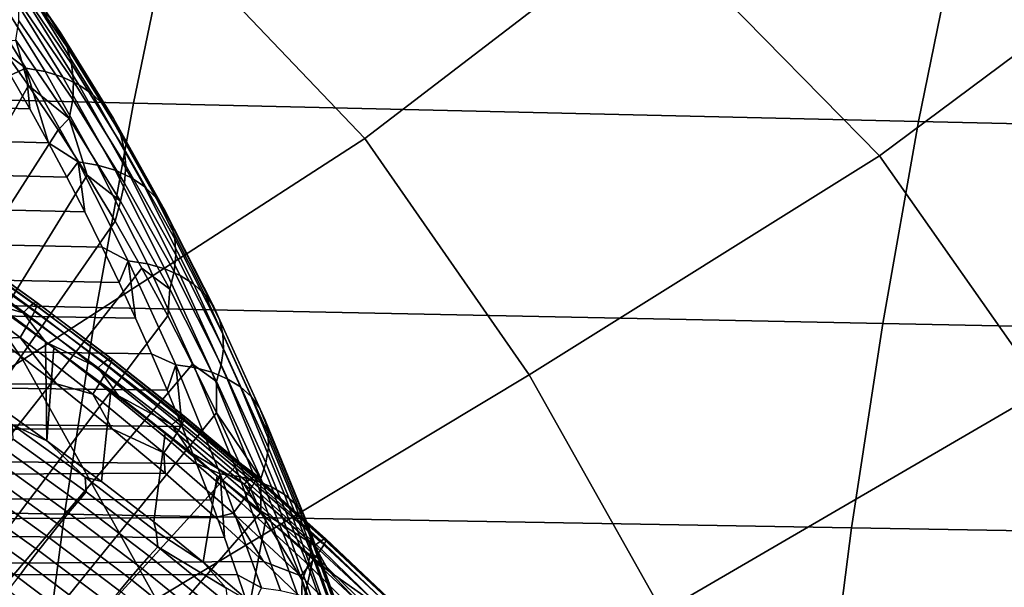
# Model space of a CAD drawing. Header units: metres. Extents: x -240 to 45, y -77 to 27.
# Tile 553 of 656: x -167.7 to -165.3, y 2.92 to 4.3. Entities that reach past the tile are written whole.
import ezdxf

# ---------------------------------------------------------------- set-up
doc = ezdxf.new("R2010")
doc.units = ezdxf.units.M
doc.layers.add('solid_102011X2', color=7, linetype='CONTINUOUS')

msp = doc.modelspace()

# ---------------------------------------------------------------- linework, layer by layer
at = {"layer": 'solid_102011X2'}
for points in [[(-168.094803, 4.057481, 316.592194), (-168.63942, 4.642801, 316.194702), (-168.004852, 5.171656, 317.269867), (-167.412262, 4.594081, 317.682098)], [(-166.858765, 4.014644, 318.078796), (-167.412262, 4.594081, 317.682098), (-166.759277, 5.117012, 318.748932), (-166.165451, 4.545533, 319.150604)], [(-165.602661, 3.97195, 319.546478), (-166.165451, 4.545533, 319.150604), (-165.493622, 5.062559, 320.209137), (-164.898529, 4.497164, 320.600403)], [(-167.322281, 4.592823, 353.000092), (-169.222672, 4.643729, 351.733978), (-169.32753, 4.14589, 351.87027), (-167.424133, 4.100442, 353.136322)], [(-167.694031, 3.473931, 316.847595), (-168.094803, 4.057481, 316.592194), (-167.412262, 4.594081, 317.682098), (-166.858765, 4.014644, 318.078796)], [(-165.407898, 4.542689, 354.241058), (-167.322281, 4.592823, 353.000092), (-167.424133, 4.100442, 353.136322), (-165.506805, 4.055686, 354.377167)], [(-166.457581, 3.437254, 318.32724), (-166.858765, 4.014644, 318.078796), (-166.165451, 4.545533, 319.150604), (-165.602661, 3.97195, 319.546478)], [(-163.479736, 4.49335, 355.456573), (-165.407898, 4.542689, 354.241058), (-165.506805, 4.055686, 354.377167), (-163.575729, 4.011639, 355.59259)], [(-167.603409, 4.273644, 295.549988), (-167.738724, 4.471798, 295.321625), (-167.762909, 4.505965, 295.364197), (-167.626801, 4.306649, 295.593903)], [(-165.201035, 3.4007, 319.788086), (-165.602661, 3.97195, 319.546478), (-164.898529, 4.497164, 320.600403), (-164.326248, 3.929423, 320.9953)], [(-167.58606, 4.236885, 295.506256), (-167.720505, 4.433744, 295.279358), (-167.738724, 4.471798, 295.321625), (-167.603409, 4.273644, 295.549988)], [(-167.575043, 4.196897, 295.463287), (-167.708511, 4.392344, 295.238037), (-167.720505, 4.433744, 295.279358), (-167.58606, 4.236885, 295.506256)], [(-167.686874, 4.185572, 296.019928), (-167.820312, 4.401111, 295.794556), (-167.772964, 4.25031, 295.989197)], [(-167.639908, 4.177432, 295.983948), (-167.773148, 4.392651, 295.758911), (-167.820312, 4.401111, 295.794556), (-167.686874, 4.185572, 296.019928)], [(-167.596725, 4.164052, 295.944946), (-167.72963, 4.378739, 295.720459), (-167.773148, 4.392651, 295.758911), (-167.639908, 4.177432, 295.983948)], [(-167.557922, 4.145624, 295.903473), (-167.690369, 4.359574, 295.679749), (-167.72963, 4.378739, 295.720459), (-167.596725, 4.164052, 295.944946)], [(-167.570465, 4.154248, 295.421753), (-167.702911, 4.34819, 295.198242), (-167.708511, 4.392344, 295.238037), (-167.575043, 4.196897, 295.463287)], [(-167.524048, 4.122409, 295.860107), (-167.65593, 4.335429, 295.63739), (-167.690369, 4.359574, 295.679749), (-167.557922, 4.145624, 295.903473)], [(-167.572433, 4.109548, 295.382202), (-167.703796, 4.301911, 295.160492), (-167.702911, 4.34819, 295.198242), (-167.570465, 4.154248, 295.421753)], [(-167.495621, 4.09474, 295.815491), (-167.626801, 4.306649, 295.593903), (-167.65593, 4.335429, 295.63739), (-167.524048, 4.122409, 295.860107)], [(-167.473007, 4.063011, 295.770233), (-167.603409, 4.273644, 295.549988), (-167.626801, 4.306649, 295.593903), (-167.495621, 4.09474, 295.815491)], [(-167.580902, 4.063435, 295.345215), (-167.711151, 4.254168, 295.125397), (-167.703796, 4.301911, 295.160492), (-167.572433, 4.109548, 295.382202)], [(-167.456543, 4.027675, 295.725006), (-167.58606, 4.236885, 295.506256), (-167.603409, 4.273644, 295.549988), (-167.473007, 4.063011, 295.770233)], [(-168.728973, 2.282758, 293.332458), (-168.805603, 2.451516, 293.204926), (-167.756409, 4.249924, 295.040253), (-167.68074, 4.143975, 295.167908)], [(-167.686874, 4.185572, 296.019928), (-167.772964, 4.25031, 295.989197), (-167.724594, 4.169077, 296.070831)], [(-167.711151, 4.254168, 295.125397), (-167.68074, 4.143975, 295.167908), (-167.756409, 4.249924, 295.040253)], [(-167.580902, 4.063435, 295.345215), (-167.68074, 4.143975, 295.167908), (-167.711151, 4.254168, 295.125397)], [(-167.446472, 3.989235, 295.68042), (-167.575043, 4.196897, 295.463287), (-167.58606, 4.236885, 295.506256), (-167.456543, 4.027675, 295.725006)], [(-167.677399, 4.086881, 296.150513), (-167.724594, 4.169077, 296.070831), (-168.416992, 4.189868, 296.458923), (-168.368164, 4.106452, 296.540192)], [(-167.686874, 4.185572, 296.019928), (-167.724594, 4.169077, 296.070831), (-167.677399, 4.086881, 296.150513)], [(-167.686874, 4.185572, 296.019928), (-167.677399, 4.086881, 296.150513), (-167.631378, 4.003764, 296.22818)], [(-167.558838, 3.957123, 296.236328), (-167.686874, 4.185572, 296.019928), (-167.631378, 4.003764, 296.22818)], [(-167.51207, 3.949334, 296.200012), (-167.639908, 4.177432, 295.983948), (-167.686874, 4.185572, 296.019928), (-167.558838, 3.957123, 296.236328)], [(-167.442932, 3.94824, 295.637146), (-167.570465, 4.154248, 295.421753), (-167.575043, 4.196897, 295.463287), (-167.446472, 3.989235, 295.68042)], [(-167.469208, 3.936538, 296.160461), (-167.596725, 4.164052, 295.944946), (-167.639908, 4.177432, 295.983948), (-167.51207, 3.949334, 296.200012)], [(-167.430862, 3.918917, 296.118225), (-167.557922, 4.145624, 295.903473), (-167.596725, 4.164052, 295.944946), (-167.469208, 3.936538, 296.160461)], [(-167.424133, 4.100442, 353.136322), (-169.32753, 4.14589, 351.87027), (-169.420425, 3.641665, 351.991058), (-167.514389, 3.601746, 353.257019)], [(-168.728973, 2.282758, 293.332458), (-167.68074, 4.143975, 295.167908), (-167.60759, 4.035539, 295.291382)], [(-167.580902, 4.063435, 295.345215), (-167.60759, 4.035539, 295.291382), (-167.68074, 4.143975, 295.167908)], [(-167.445969, 3.905274, 295.595795), (-167.572433, 4.109548, 295.382202), (-167.570465, 4.154248, 295.421753), (-167.442932, 3.94824, 295.637146)], [(-167.397568, 3.896723, 296.073883), (-167.524048, 4.122409, 295.860107), (-167.557922, 4.145624, 295.903473), (-167.430862, 3.918917, 296.118225)], [(-167.369812, 3.870271, 296.028107), (-167.495621, 4.09474, 295.815491), (-167.524048, 4.122409, 295.860107), (-167.397568, 3.896723, 296.073883)], [(-167.631378, 4.003764, 296.22818), (-167.677399, 4.086881, 296.150513), (-168.368164, 4.106452, 296.540192), (-168.320557, 4.022074, 296.619415)], [(-167.455551, 3.86095, 295.556946), (-167.580902, 4.063435, 295.345215), (-167.572433, 4.109548, 295.382202), (-167.445969, 3.905274, 295.595795)], [(-165.506805, 4.055686, 354.377167), (-167.424133, 4.100442, 353.136322), (-167.514389, 3.601746, 353.257019), (-165.594437, 3.562434, 354.497803)], [(-167.347977, 3.83994, 295.981537), (-167.473007, 4.063011, 295.770233), (-167.495621, 4.09474, 295.815491), (-167.369812, 3.870271, 296.028107)], [(-168.585876, 2.920055, 315.552979), (-168.911194, 3.510764, 315.348816), (-168.094803, 4.057481, 316.592194), (-167.694031, 3.473931, 316.847595)], [(-167.580902, 4.063435, 295.345215), (-167.536972, 3.925005, 295.410614), (-167.60759, 4.035539, 295.291382)], [(-167.455551, 3.86095, 295.556946), (-167.536972, 3.925005, 295.410614), (-167.580902, 4.063435, 295.345215)], [(-167.332397, 3.806161, 295.934814), (-167.456543, 4.027675, 295.725006), (-167.473007, 4.063011, 295.770233), (-167.347977, 3.83994, 295.981537)], [(-163.575729, 4.011639, 355.59259), (-165.506805, 4.055686, 354.377167), (-165.594437, 3.562434, 354.497803), (-163.660767, 3.523747, 355.713104)], [(-168.657959, 2.10499, 293.450653), (-168.728973, 2.282758, 293.332458), (-167.60759, 4.035539, 295.291382), (-167.536972, 3.925005, 295.410614)], [(-167.586533, 3.919778, 296.303894), (-167.631378, 4.003764, 296.22818), (-168.320557, 4.022074, 296.619415), (-168.274185, 3.936778, 296.696594)], [(-167.323273, 3.769418, 295.888641), (-167.446472, 3.989235, 295.68042), (-167.456543, 4.027675, 295.725006), (-167.332397, 3.806161, 295.934814)], [(-167.368652, 2.889431, 317.046051), (-167.694031, 3.473931, 316.847595), (-166.858765, 4.014644, 318.078796), (-166.457581, 3.437254, 318.32724)], [(-167.558838, 3.957123, 296.236328), (-167.631378, 4.003764, 296.22818), (-167.586533, 3.919778, 296.303894)], [(-167.32074, 3.730232, 295.843658), (-167.442932, 3.94824, 295.637146), (-167.446472, 3.989235, 295.68042), (-167.323273, 3.769418, 295.888641)], [(-166.131958, 2.858924, 318.520203), (-166.457581, 3.437254, 318.32724), (-165.602661, 3.97195, 319.546478), (-165.201035, 3.4007, 319.788086)], [(-167.558838, 3.957123, 296.236328), (-167.586533, 3.919778, 296.303894), (-167.542877, 3.83496, 296.377655)], [(-167.436707, 3.715855, 296.442841), (-167.558838, 3.957123, 296.236328), (-167.542877, 3.83496, 296.377655), (-167.500381, 3.749343, 296.449432)], [(-167.390137, 3.708452, 296.406219), (-167.51207, 3.949334, 296.200012), (-167.558838, 3.957123, 296.236328), (-167.436707, 3.715855, 296.442841)], [(-167.347595, 3.696294, 296.366119), (-167.469208, 3.936538, 296.160461), (-167.51207, 3.949334, 296.200012), (-167.390137, 3.708452, 296.406219)], [(-167.324844, 3.689165, 295.800507), (-167.445969, 3.905274, 295.595795), (-167.442932, 3.94824, 295.637146), (-167.32074, 3.730232, 295.843658)], [(-168.657959, 2.10499, 293.450653), (-167.536972, 3.925005, 295.410614), (-167.468887, 3.812325, 295.525635)], [(-167.542877, 3.83496, 296.377655), (-167.586533, 3.919778, 296.303894), (-168.274185, 3.936778, 296.696594), (-168.229034, 3.850619, 296.771759)], [(-167.455551, 3.86095, 295.556946), (-167.468887, 3.812325, 295.525635), (-167.536972, 3.925005, 295.410614)], [(-167.309692, 3.679556, 296.32312), (-167.430862, 3.918917, 296.118225), (-167.469208, 3.936538, 296.160461), (-167.347595, 3.696294, 296.366119)], [(-167.335526, 3.646801, 295.759796), (-167.455551, 3.86095, 295.556946), (-167.445969, 3.905274, 295.595795), (-167.324844, 3.689165, 295.800507)], [(-167.276962, 3.658475, 296.277832), (-167.397568, 3.896723, 296.073883), (-167.430862, 3.918917, 296.118225), (-167.309692, 3.679556, 296.32312)], [(-167.249878, 3.633354, 296.230927), (-167.369812, 3.870271, 296.028107), (-167.397568, 3.896723, 296.073883), (-167.276962, 3.658475, 296.277832)], [(-167.500381, 3.749343, 296.449432), (-167.542877, 3.83496, 296.377655), (-168.229034, 3.850619, 296.771759), (-168.185104, 3.763635, 296.844849)], [(-167.455551, 3.86095, 295.556946), (-167.335526, 3.646801, 295.759796), (-167.40332, 3.697788, 295.636414), (-167.468887, 3.812325, 295.525635)], [(-167.228836, 3.604549, 296.183044), (-167.347977, 3.83994, 295.981537), (-167.369812, 3.870271, 296.028107), (-167.249878, 3.633354, 296.230927)], [(-167.214111, 3.572472, 296.134857), (-167.332397, 3.806161, 295.934814), (-167.347977, 3.83994, 295.981537), (-167.228836, 3.604549, 296.183044)], [(-168.657959, 2.10499, 293.450653), (-167.468887, 3.812325, 295.525635), (-167.40332, 3.697788, 295.636414)], [(-167.205917, 3.53758, 296.087097), (-167.323273, 3.769418, 295.888641), (-167.332397, 3.806161, 295.934814), (-167.214111, 3.572472, 296.134857)], [(-167.459061, 3.662979, 296.519257), (-167.500381, 3.749343, 296.449432), (-168.185104, 3.763635, 296.844849), (-168.142395, 3.675861, 296.915955)], [(-167.204391, 3.500371, 296.040436), (-167.32074, 3.730232, 295.843658), (-167.323273, 3.769418, 295.888641), (-167.205917, 3.53758, 296.087097)], [(-167.693497, 3.588501, 298.457458), (-167.879822, 3.718021, 298.467499), (-167.865585, 3.732713, 298.514435), (-167.679382, 3.602365, 298.5047)], [(-167.679382, 3.602365, 298.5047), (-167.865585, 3.732713, 298.514435), (-167.854767, 3.742246, 298.563599), (-167.668808, 3.611134, 298.554016)], [(-167.664597, 3.593683, 298.755981), (-167.848129, 3.726974, 298.765656), (-167.855774, 3.710118, 298.813416), (-167.673141, 3.576546, 298.803467)], [(-167.668808, 3.611134, 298.554016), (-167.854767, 3.742246, 298.563599), (-167.847504, 3.746464, 298.614105), (-167.661972, 3.614665, 298.604645)], [(-167.659836, 3.605867, 298.706451), (-167.844162, 3.738765, 298.715973), (-167.848129, 3.726974, 298.765656), (-167.664597, 3.593683, 298.755981)], [(-167.661972, 3.614665, 298.604645), (-167.847504, 3.746464, 298.614105), (-167.843964, 3.745297, 298.665192), (-167.658966, 3.6129, 298.655762)], [(-167.658966, 3.6129, 298.655762), (-167.843964, 3.745297, 298.665192), (-167.844162, 3.738765, 298.715973), (-167.659836, 3.605867, 298.706451)], [(-167.436707, 3.715855, 296.442841), (-167.500381, 3.749343, 296.449432), (-167.459061, 3.662979, 296.519257)], [(-167.209549, 3.461376, 295.995514), (-167.324844, 3.689165, 295.800507), (-167.32074, 3.730232, 295.843658), (-167.204391, 3.500371, 296.040436)], [(-167.693497, 3.588501, 298.457458), (-167.765701, 3.609413, 298.417572), (-167.879822, 3.718021, 298.467499)], [(-167.673141, 3.576546, 298.803467), (-167.855774, 3.710118, 298.813416), (-167.866989, 3.688473, 298.858429), (-167.685333, 3.554737, 298.848175)], [(-167.436707, 3.715855, 296.442841), (-167.459061, 3.662979, 296.519257), (-167.4189, 3.575906, 296.587128)], [(-167.321045, 3.461907, 296.63858), (-167.436707, 3.715855, 296.442841), (-167.4189, 3.575906, 296.587128), (-167.379913, 3.48815, 296.653046)], [(-167.274673, 3.454925, 296.601624), (-167.390137, 3.708452, 296.406219), (-167.436707, 3.715855, 296.442841), (-167.321045, 3.461907, 296.63858)], [(-167.232452, 3.443464, 296.560974), (-167.347595, 3.696294, 296.366119), (-167.390137, 3.708452, 296.406219), (-167.274673, 3.454925, 296.601624)], [(-168.592819, 1.918916, 293.559021), (-168.657959, 2.10499, 293.450653), (-167.40332, 3.697788, 295.636414), (-167.340286, 3.581486, 295.742981)], [(-167.685333, 3.554737, 298.848175), (-167.866989, 3.688473, 298.858429), (-167.881592, 3.662395, 298.900024), (-167.700989, 3.528615, 298.889343)], [(-167.335526, 3.646801, 295.759796), (-167.340286, 3.581486, 295.742981), (-167.40332, 3.697788, 295.636414)], [(-167.194977, 3.427688, 296.517242), (-167.309692, 3.679556, 296.32312), (-167.347595, 3.696294, 296.366119), (-167.232452, 3.443464, 296.560974)], [(-167.221298, 3.421151, 295.952972), (-167.335526, 3.646801, 295.759796), (-167.324844, 3.689165, 295.800507), (-167.209549, 3.461376, 295.995514)], [(-167.162811, 3.407822, 296.471039), (-167.276962, 3.658475, 296.277832), (-167.309692, 3.679556, 296.32312), (-167.194977, 3.427688, 296.517242)], [(-167.4189, 3.575906, 296.587128), (-167.459061, 3.662979, 296.519257), (-168.142395, 3.675861, 296.915955), (-168.100891, 3.587347, 296.985016)], [(-167.700989, 3.528615, 298.889343), (-167.881592, 3.662395, 298.900024), (-167.756088, 3.526164, 298.928558)], [(-167.136383, 3.384149, 296.423004), (-167.249878, 3.633354, 296.230927), (-167.276962, 3.658475, 296.277832), (-167.162811, 3.407822, 296.471039)], [(-167.514389, 3.601746, 353.257019), (-169.420425, 3.641665, 351.991058), (-169.501236, 3.131834, 352.0961), (-167.592896, 3.097504, 353.362)], [(-167.335526, 3.646801, 295.759796), (-167.221298, 3.421151, 295.952972), (-167.27977, 3.463499, 295.845306), (-167.340286, 3.581486, 295.742981)], [(-167.116089, 3.357007, 296.37384), (-167.228836, 3.604549, 296.183044), (-167.249878, 3.633354, 296.230927), (-167.136383, 3.384149, 296.423004)], [(-167.776276, 3.376433, 298.111725), (-167.765701, 3.609413, 298.417572), (-167.638931, 3.518204, 298.40918), (-167.635696, 3.276375, 298.103851)], [(-167.693497, 3.588501, 298.457458), (-167.638931, 3.518204, 298.40918), (-167.765701, 3.609413, 298.417572)], [(-167.496185, 3.467217, 298.495483), (-167.679382, 3.602365, 298.5047), (-167.668808, 3.611134, 298.554016), (-167.485901, 3.475221, 298.545013)], [(-167.485901, 3.475221, 298.545013), (-167.668808, 3.611134, 298.554016), (-167.661972, 3.614665, 298.604645), (-167.479492, 3.478074, 298.595764)], [(-167.479492, 3.478074, 298.595764), (-167.661972, 3.614665, 298.604645), (-167.658966, 3.6129, 298.655762), (-167.477066, 3.475729, 298.646851)], [(-167.477066, 3.475729, 298.646851), (-167.658966, 3.6129, 298.655762), (-167.659836, 3.605867, 298.706451), (-167.478668, 3.468225, 298.697479)], [(-167.379913, 3.48815, 296.653046), (-167.4189, 3.575906, 296.587128), (-168.100891, 3.587347, 296.985016), (-168.060608, 3.498137, 297.052032)], [(-167.510178, 3.454194, 298.447968), (-167.693497, 3.588501, 298.457458), (-167.679382, 3.602365, 298.5047), (-167.496185, 3.467217, 298.495483)], [(-167.510178, 3.454194, 298.447968), (-167.638931, 3.518204, 298.40918), (-167.693497, 3.588501, 298.457458)], [(-167.484253, 3.455685, 298.746826), (-167.664597, 3.593683, 298.755981), (-167.673141, 3.576546, 298.803467), (-167.493744, 3.438315, 298.794067)], [(-167.478668, 3.468225, 298.697479), (-167.659836, 3.605867, 298.706451), (-167.664597, 3.593683, 298.755981), (-167.484253, 3.455685, 298.746826)], [(-165.594437, 3.562434, 354.497803), (-167.514389, 3.601746, 353.257019), (-167.592896, 3.097504, 353.362), (-165.67067, 3.063697, 354.602692)], [(-167.102203, 3.326782, 296.324249), (-167.214111, 3.572472, 296.134857), (-167.228836, 3.604549, 296.183044), (-167.116089, 3.357007, 296.37384)], [(-168.592819, 1.918916, 293.559021), (-167.340286, 3.581486, 295.742981), (-167.27977, 3.463499, 295.845306)], [(-167.493744, 3.438315, 298.794067), (-167.673141, 3.576546, 298.803467), (-167.685333, 3.554737, 298.848175), (-167.506973, 3.416399, 298.838409)], [(-167.09494, 3.293907, 296.274933), (-167.205917, 3.53758, 296.087097), (-167.214111, 3.572472, 296.134857), (-167.102203, 3.326782, 296.324249)], [(-163.660767, 3.523747, 355.713104), (-165.594437, 3.562434, 354.497803), (-165.67067, 3.063697, 354.602692), (-163.734756, 3.030428, 355.817932)], [(-167.506973, 3.416399, 298.838409), (-167.685333, 3.554737, 298.848175), (-167.700989, 3.528615, 298.889343), (-167.523743, 3.390296, 298.87915)], [(-167.094391, 3.25885, 296.226593), (-167.204391, 3.500371, 296.040436), (-167.205917, 3.53758, 296.087097), (-167.09494, 3.293907, 296.274933)], [(-167.756088, 3.526164, 298.928558), (-176.858322, 3.519145, 304.40271), (-176.796646, 3.399981, 304.448608), (-167.612411, 3.415269, 298.919708)], [(-167.700989, 3.528615, 298.889343), (-167.756088, 3.526164, 298.928558), (-167.612411, 3.415269, 298.919708)], [(-167.523743, 3.390296, 298.87915), (-167.700989, 3.528615, 298.889343), (-167.612411, 3.415269, 298.919708)], [(-167.635696, 3.276375, 298.103851), (-167.638931, 3.518204, 298.40918), (-167.618759, 3.503389, 298.407867)], [(-167.460938, 3.385971, 298.39978), (-167.618759, 3.503389, 298.407867), (-167.638931, 3.518204, 298.40918)], [(-167.460938, 3.385971, 298.39978), (-167.638931, 3.518204, 298.40918), (-167.510178, 3.454194, 298.447968)], [(-167.342072, 3.39975, 296.71701), (-167.379913, 3.48815, 296.653046), (-168.060608, 3.498137, 297.052032), (-168.021545, 3.408257, 297.117065)], [(-167.635696, 3.276375, 298.103851), (-167.618759, 3.503389, 298.407867), (-167.479202, 3.398369, 298.398804), (-167.501892, 3.176895, 298.096558)], [(-167.460938, 3.385971, 298.39978), (-167.479202, 3.398369, 298.398804), (-167.618759, 3.503389, 298.407867)], [(-167.321045, 3.461907, 296.63858), (-167.379913, 3.48815, 296.653046), (-167.342072, 3.39975, 296.71701)], [(-167.100571, 3.22211, 296.179932), (-167.209549, 3.461376, 295.995514), (-167.204391, 3.500371, 296.040436), (-167.094391, 3.25885, 296.226593)], [(-168.533844, 1.725268, 293.657196), (-168.592819, 1.918916, 293.559021), (-167.27977, 3.463499, 295.845306), (-167.221756, 3.3441, 295.943451)], [(-168.32074, 2.328119, 315.718353), (-168.585876, 2.920055, 315.552979), (-167.694031, 3.473931, 316.847595), (-167.368652, 2.889431, 317.046051)], [(-167.33017, 3.314848, 298.439087), (-167.510178, 3.454194, 298.447968), (-167.496185, 3.467217, 298.495483), (-167.316345, 3.32702, 298.486877)], [(-167.316345, 3.32702, 298.486877), (-167.496185, 3.467217, 298.495483), (-167.485901, 3.475221, 298.545013), (-167.306381, 3.334259, 298.536591)], [(-167.306381, 3.334259, 298.536591), (-167.485901, 3.475221, 298.545013), (-167.479492, 3.478074, 298.595764), (-167.30043, 3.336447, 298.587402)], [(-167.300964, 3.325607, 298.689056), (-167.478668, 3.468225, 298.697479), (-167.484253, 3.455685, 298.746826), (-167.307434, 3.312757, 298.73819)], [(-167.30043, 3.336447, 298.587402), (-167.479492, 3.478074, 298.595764), (-167.477066, 3.475729, 298.646851), (-167.29863, 3.333547, 298.638489)], [(-167.29863, 3.333547, 298.638489), (-167.477066, 3.475729, 298.646851), (-167.478668, 3.468225, 298.697479), (-167.300964, 3.325607, 298.689056)], [(-167.221298, 3.421151, 295.952972), (-167.221756, 3.3441, 295.943451), (-167.27977, 3.463499, 295.845306)], [(-167.460938, 3.385971, 298.39978), (-167.510178, 3.454194, 298.447968), (-167.33017, 3.314848, 298.439087)], [(-167.317902, 3.295208, 298.785156), (-167.493744, 3.438315, 298.794067), (-167.506973, 3.416399, 298.838409), (-167.33223, 3.273248, 298.829132)], [(-167.307434, 3.312757, 298.73819), (-167.484253, 3.455685, 298.746826), (-167.493744, 3.438315, 298.794067), (-167.317902, 3.295208, 298.785156)], [(-167.321045, 3.461907, 296.63858), (-167.342072, 3.39975, 296.71701), (-167.305374, 3.310755, 296.779053)], [(-167.212433, 3.195531, 296.82251), (-167.321045, 3.461907, 296.63858), (-167.305374, 3.310755, 296.779053), (-167.269836, 3.221183, 296.839142)], [(-167.166245, 3.189008, 296.785217), (-167.274673, 3.454925, 296.601624), (-167.321045, 3.461907, 296.63858), (-167.212433, 3.195531, 296.82251)], [(-167.124329, 3.178304, 296.74408), (-167.232452, 3.443464, 296.560974), (-167.274673, 3.454925, 296.601624), (-167.166245, 3.189008, 296.785217)], [(-167.08728, 3.163573, 296.699615), (-167.194977, 3.427688, 296.517242), (-167.232452, 3.443464, 296.560974), (-167.124329, 3.178304, 296.74408)], [(-167.113388, 3.184213, 296.13559), (-167.221298, 3.421151, 295.952972), (-167.209549, 3.461376, 295.995514), (-167.100571, 3.22211, 296.179932)], [(-167.612411, 3.415269, 298.919708), (-176.796646, 3.399981, 304.448608), (-176.733673, 3.273116, 304.495178), (-167.476334, 3.305573, 298.91156)], [(-167.523743, 3.390296, 298.87915), (-167.612411, 3.415269, 298.919708), (-167.476334, 3.305573, 298.91156)], [(-167.33223, 3.273248, 298.829132), (-167.506973, 3.416399, 298.838409), (-167.523743, 3.390296, 298.87915), (-167.350143, 3.247236, 298.869446)], [(-167.103455, 2.303709, 317.206848), (-167.368652, 2.889431, 317.046051), (-166.457581, 3.437254, 318.32724), (-166.131958, 2.858924, 318.520203)], [(-167.113388, 3.184213, 296.13559), (-167.221756, 3.3441, 295.943451), (-167.221298, 3.421151, 295.952972)], [(-167.055649, 3.145025, 296.652496), (-167.162811, 3.407822, 296.471039), (-167.194977, 3.427688, 296.517242), (-167.08728, 3.163573, 296.699615)], [(-167.305374, 3.310755, 296.779053), (-167.342072, 3.39975, 296.71701), (-168.021545, 3.408257, 297.117065), (-167.983673, 3.317746, 297.180115)], [(-167.350143, 3.247236, 298.869446), (-167.523743, 3.390296, 298.87915), (-167.476334, 3.305573, 298.91156)], [(-167.501892, 3.176895, 298.096558), (-167.479202, 3.398369, 298.398804), (-167.346451, 3.294164, 298.39032), (-167.37468, 3.078083, 298.089783)], [(-167.460938, 3.385971, 298.39978), (-167.346451, 3.294164, 298.39032), (-167.479202, 3.398369, 298.398804)], [(-167.029861, 3.122925, 296.603363), (-167.136383, 3.384149, 296.423004), (-167.162811, 3.407822, 296.471039), (-167.055649, 3.145025, 296.652496)], [(-165.866562, 2.279384, 318.676483), (-166.131958, 2.858924, 318.520203), (-165.201035, 3.4007, 319.788086), (-164.875168, 2.828521, 319.975555)], [(-167.719147, 3.315156, 298.084106), (-167.776276, 3.376433, 298.111725), (-167.635696, 3.276375, 298.103851)], [(-167.285873, 3.248573, 298.39093), (-167.346451, 3.294164, 298.39032), (-167.460938, 3.385971, 298.39978)], [(-167.285873, 3.248573, 298.39093), (-167.460938, 3.385971, 298.39978), (-167.33017, 3.314848, 298.439087)], [(-167.0103, 3.097587, 296.552948), (-167.116089, 3.357007, 296.37384), (-167.136383, 3.384149, 296.423004), (-167.029861, 3.122925, 296.603363)], [(-168.533844, 1.725268, 293.657196), (-167.221756, 3.3441, 295.943451), (-167.166229, 3.223223, 296.037415)], [(-167.113388, 3.184213, 296.13559), (-167.166229, 3.223223, 296.037415), (-167.221756, 3.3441, 295.943451)], [(-166.997238, 3.069373, 296.501984), (-167.102203, 3.326782, 296.324249), (-167.116089, 3.357007, 296.37384), (-167.0103, 3.097587, 296.552948)], [(-167.153885, 3.17026, 298.430756), (-167.33017, 3.314848, 298.439087), (-167.316345, 3.32702, 298.486877), (-167.140228, 3.18157, 298.478821)], [(-167.140228, 3.18157, 298.478821), (-167.316345, 3.32702, 298.486877), (-167.306381, 3.334259, 298.536591), (-167.1306, 3.188046, 298.528687)], [(-167.127121, 3.177813, 298.681122), (-167.300964, 3.325607, 298.689056), (-167.307434, 3.312757, 298.73819), (-167.134506, 3.164702, 298.730072)], [(-167.1306, 3.188046, 298.528687), (-167.306381, 3.334259, 298.536591), (-167.30043, 3.336447, 298.587402), (-167.125153, 3.189581, 298.57959)], [(-167.123993, 3.186152, 298.630676), (-167.29863, 3.333547, 298.638489), (-167.300964, 3.325607, 298.689056), (-167.127121, 3.177813, 298.681122)], [(-167.125153, 3.189581, 298.57959), (-167.30043, 3.336447, 298.587402), (-167.29863, 3.333547, 298.638489), (-167.123993, 3.186152, 298.630676)], [(-166.99086, 3.038685, 296.451141), (-167.09494, 3.293907, 296.274933), (-167.102203, 3.326782, 296.324249), (-166.997238, 3.069373, 296.501984)], [(-167.476334, 3.305573, 298.91156), (-176.733673, 3.273116, 304.495178), (-176.673279, 3.145889, 304.539551), (-167.347076, 3.196808, 298.903992)], [(-167.269836, 3.221183, 296.839142), (-167.305374, 3.310755, 296.779053), (-167.983673, 3.317746, 297.180115), (-167.946991, 3.226655, 297.24115)], [(-167.719147, 3.315156, 298.084106), (-167.635696, 3.276375, 298.103851), (-167.542297, 3.187635, 298.075836)], [(-167.539948, 3.151647, 298.044128), (-167.718262, 3.280392, 298.052826), (-167.719147, 3.315156, 298.084106), (-167.542297, 3.187635, 298.075836)], [(-167.350143, 3.247236, 298.869446), (-167.476334, 3.305573, 298.91156), (-167.347076, 3.196808, 298.903992)], [(-167.37468, 3.078083, 298.089783), (-167.346451, 3.294164, 298.39032), (-167.220108, 3.19068, 298.382324), (-167.253815, 2.979988, 298.083527)], [(-167.285873, 3.248573, 298.39093), (-167.220108, 3.19068, 298.382324), (-167.346451, 3.294164, 298.39032)], [(-167.146011, 3.147033, 298.776733), (-167.317902, 3.295208, 298.785156), (-167.33223, 3.273248, 298.829132), (-167.161453, 3.125097, 298.820343)], [(-167.285873, 3.248573, 298.39093), (-167.33017, 3.314848, 298.439087), (-167.153885, 3.17026, 298.430756)], [(-167.134506, 3.164702, 298.730072), (-167.307434, 3.312757, 298.73819), (-167.317902, 3.295208, 298.785156), (-167.146011, 3.147033, 298.776733)], [(-167.560272, 3.127578, 298.017426), (-167.738205, 3.255483, 298.026611), (-167.718262, 3.280392, 298.052826), (-167.539948, 3.151647, 298.044128)], [(-167.542297, 3.187635, 298.075836), (-167.635696, 3.276375, 298.103851), (-167.501892, 3.176895, 298.096558)], [(-167.161453, 3.125097, 298.820343), (-167.33223, 3.273248, 298.829132), (-167.350143, 3.247236, 298.869446), (-167.180588, 3.099253, 298.860229)], [(-166.991272, 3.005962, 296.401215), (-167.094391, 3.25885, 296.226593), (-167.09494, 3.293907, 296.274933), (-166.99086, 3.038685, 296.451141)], [(-167.582458, 3.10068, 297.99527), (-167.759888, 3.227744, 298.004974), (-167.738205, 3.255483, 298.026611), (-167.560272, 3.127578, 298.017426)], [(-167.180588, 3.099253, 298.860229), (-167.350143, 3.247236, 298.869446), (-167.347076, 3.196808, 298.903992), (-167.223846, 3.088731, 298.89679)], [(-167.153885, 3.17026, 298.430756), (-167.114502, 3.106101, 298.382629), (-167.220108, 3.19068, 298.382324), (-167.285873, 3.248573, 298.39093)], [(-166.998444, 2.971669, 296.352844), (-167.100571, 3.22211, 296.179932), (-167.094391, 3.25885, 296.226593), (-166.991272, 3.005962, 296.401215)], [(-168.481232, 1.524811, 293.744751), (-168.533844, 1.725268, 293.657196), (-167.166229, 3.223223, 296.037415), (-167.11319, 3.101197, 296.127197)], [(-167.235428, 3.131058, 296.897369), (-167.269836, 3.221183, 296.839142), (-167.946991, 3.226655, 297.24115), (-167.911514, 3.135007, 297.300201)], [(-167.606094, 3.071464, 297.978088), (-167.782883, 3.197699, 297.988403), (-167.759888, 3.227744, 298.004974), (-167.582458, 3.10068, 297.99527)], [(-167.113388, 3.184213, 296.13559), (-167.11319, 3.101197, 296.127197), (-167.166229, 3.223223, 296.037415)], [(-167.012283, 2.936296, 296.306763), (-167.113388, 3.184213, 296.13559), (-167.100571, 3.22211, 296.179932), (-166.998444, 2.971669, 296.352844)], [(-167.212433, 3.195531, 296.82251), (-167.269836, 3.221183, 296.839142), (-167.235428, 3.131058, 296.897369)], [(-167.347076, 3.196808, 298.903992), (-176.673279, 3.145889, 304.539551), (-176.625351, 3.040656, 304.574646), (-167.223846, 3.088731, 298.89679)], [(-167.630722, 3.040483, 297.966248), (-167.806763, 3.16592, 297.977142), (-167.782883, 3.197699, 297.988403), (-167.606094, 3.071464, 297.978088)], [(-167.368698, 3.055021, 298.068237), (-167.542297, 3.187635, 298.075836), (-167.501892, 3.176895, 298.096558), (-167.37468, 3.078083, 298.089783)], [(-167.36499, 3.017698, 298.036102), (-167.539948, 3.151647, 298.044128), (-167.542297, 3.187635, 298.075836), (-167.368698, 3.055021, 298.068237)], [(-167.253815, 2.979988, 298.083527), (-167.220108, 3.19068, 298.382324), (-167.09996, 3.088002, 298.374786), (-167.138885, 2.882545, 298.077667)], [(-167.212433, 3.195531, 296.82251), (-167.235428, 3.131058, 296.897369), (-167.202148, 3.040436, 296.953644)], [(-167.114502, 3.106101, 298.382629), (-167.09996, 3.088002, 298.374786), (-167.220108, 3.19068, 298.382324)], [(-167.11145, 2.917065, 296.993591), (-167.212433, 3.195531, 296.82251), (-167.202148, 3.040436, 296.953644), (-167.169998, 2.949336, 297.008057)], [(-167.065445, 2.911039, 296.955994), (-167.166245, 3.189008, 296.785217), (-167.212433, 3.195531, 296.82251), (-167.11145, 2.917065, 296.993591)], [(-167.023819, 2.901155, 296.914337), (-167.124329, 3.178304, 296.74408), (-167.166245, 3.189008, 296.785217), (-167.065445, 2.911039, 296.955994)], [(-166.98172, 3.020209, 298.422974), (-167.153885, 3.17026, 298.430756), (-167.140228, 3.18157, 298.478821), (-166.968246, 3.030648, 298.471252)], [(-166.968246, 3.030648, 298.471252), (-167.140228, 3.18157, 298.478821), (-167.1306, 3.188046, 298.528687), (-166.958984, 3.036364, 298.521301)], [(-166.95755, 3.024642, 298.673645), (-167.127121, 3.177813, 298.681122), (-167.134506, 3.164702, 298.730072), (-166.965881, 3.011325, 298.722382)], [(-166.958984, 3.036364, 298.521301), (-167.1306, 3.188046, 298.528687), (-167.125153, 3.189581, 298.57959), (-166.954071, 3.037265, 298.572266)], [(-166.953583, 3.033337, 298.623322), (-167.123993, 3.186152, 298.630676), (-167.127121, 3.177813, 298.681122), (-166.95755, 3.024642, 298.673645)], [(-166.954071, 3.037265, 298.572266), (-167.125153, 3.189581, 298.57959), (-167.123993, 3.186152, 298.630676), (-166.953583, 3.033337, 298.623322)], [(-166.987198, 2.887555, 296.869171), (-167.08728, 3.163573, 296.699615), (-167.124329, 3.178304, 296.74408), (-167.023819, 2.901155, 296.914337)], [(-167.012283, 2.936296, 296.306763), (-167.11319, 3.101197, 296.127197), (-167.113388, 3.184213, 296.13559)], [(-167.655869, 3.008326, 297.95993), (-167.83107, 3.133009, 297.971466), (-167.806763, 3.16592, 297.977142), (-167.630722, 3.040483, 297.966248)], [(-167.385712, 2.994518, 298.008911), (-167.560272, 3.127578, 298.017426), (-167.539948, 3.151647, 298.044128), (-167.36499, 3.017698, 298.036102)], [(-167.114502, 3.106101, 298.382629), (-167.153885, 3.17026, 298.430756), (-166.98172, 3.020209, 298.422974)], [(-166.965881, 3.011325, 298.722382), (-167.134506, 3.164702, 298.730072), (-167.146011, 3.147033, 298.776733), (-166.978455, 2.993604, 298.768768)], [(-166.95607, 2.870433, 296.821167), (-167.055649, 3.145025, 296.652496), (-167.08728, 3.163573, 296.699615), (-166.987198, 2.887555, 296.869171)], [(-167.592896, 3.097504, 353.362), (-169.501236, 3.131834, 352.0961), (-169.569809, 2.617176, 352.185242), (-167.659515, 2.588489, 353.45108)], [(-167.202148, 3.040436, 296.953644), (-167.235428, 3.131058, 296.897369), (-167.911514, 3.135007, 297.300201), (-167.877197, 3.042822, 297.3573)], [(-167.681107, 2.975559, 297.95929), (-167.855377, 3.099551, 297.971436), (-167.83107, 3.133009, 297.971466), (-167.655869, 3.008326, 297.95993)], [(-167.408417, 2.968519, 297.986206), (-167.582458, 3.10068, 297.99527), (-167.560272, 3.127578, 298.017426), (-167.385712, 2.994518, 298.008911)], [(-166.978455, 2.993604, 298.768768), (-167.146011, 3.147033, 298.776733), (-167.161453, 3.125097, 298.820343), (-166.995071, 2.971768, 298.812012)], [(-166.930908, 2.850033, 296.771027), (-167.029861, 3.122925, 296.603363), (-167.055649, 3.145025, 296.652496), (-166.95607, 2.870433, 296.821167)], [(-166.995071, 2.971768, 298.812012), (-167.161453, 3.125097, 298.820343), (-167.180588, 3.099253, 298.860229), (-167.015442, 2.946176, 298.85141)], [(-166.98172, 3.020209, 298.422974), (-166.947205, 2.958326, 298.374817), (-167.09996, 3.088002, 298.374786), (-167.114502, 3.106101, 298.382629)], [(-166.912048, 2.826645, 296.719421), (-167.0103, 3.097587, 296.552948), (-167.029861, 3.122925, 296.603363), (-166.930908, 2.850033, 296.771027)], [(-167.223846, 3.088731, 298.89679), (-176.625351, 3.040656, 304.574646), (-176.5728, 2.920488, 304.612915), (-167.106918, 2.981497, 298.890137)], [(-167.012283, 2.936296, 296.306763), (-167.014404, 2.853714, 296.294495), (-168.481232, 1.524811, 293.744751), (-167.11319, 3.101197, 296.127197)], [(-167.705887, 2.942897, 297.964325), (-167.879166, 3.066265, 297.977112), (-167.855377, 3.099551, 297.971436), (-167.681107, 2.975559, 297.95929)], [(-165.67067, 3.063697, 354.602692), (-167.592896, 3.097504, 353.362), (-167.659515, 2.588489, 353.45108), (-165.735367, 2.560238, 354.691742)], [(-167.432709, 2.940196, 297.968475), (-167.606094, 3.071464, 297.978088), (-167.582458, 3.10068, 297.99527), (-167.408417, 2.968519, 297.986206)], [(-167.368698, 3.055021, 298.068237), (-167.37468, 3.078083, 298.089783), (-167.253815, 2.979988, 298.083527)], [(-167.180588, 3.099253, 298.860229), (-167.223846, 3.088731, 298.89679), (-167.106918, 2.981497, 298.890137)], [(-167.015442, 2.946176, 298.85141), (-167.180588, 3.099253, 298.860229), (-167.106918, 2.981497, 298.890137)], [(-167.138885, 2.882545, 298.077667), (-167.09996, 3.088002, 298.374786), (-166.985733, 2.986148, 298.367615), (-167.029739, 2.785813, 298.072205)], [(-166.947205, 2.958326, 298.374817), (-166.985733, 2.986148, 298.367615), (-167.09996, 3.088002, 298.374786)], [(-166.89978, 2.800605, 296.667084), (-166.997238, 3.069373, 296.501984), (-167.0103, 3.097587, 296.552948), (-166.912048, 2.826645, 296.719421)], [(-167.458099, 2.910084, 297.956024), (-167.630722, 3.040483, 297.966248), (-167.606094, 3.071464, 297.978088), (-167.432709, 2.940196, 297.968475)], [(-167.36499, 3.017698, 298.036102), (-167.368698, 3.055021, 298.068237), (-167.253815, 2.979988, 298.083527), (-167.19873, 2.917065, 298.061279)], [(-166.894257, 2.772282, 296.614807), (-166.99086, 3.038685, 296.451141), (-166.997238, 3.069373, 296.501984), (-166.89978, 2.800605, 296.667084)], [(-163.734756, 3.030428, 355.817932), (-165.67067, 3.063697, 354.602692), (-165.735367, 2.560238, 354.691742), (-163.797531, 2.532437, 355.906891)], [(-167.169998, 2.949336, 297.008057), (-167.202148, 3.040436, 296.953644), (-167.877197, 3.042822, 297.3573), (-167.84407, 2.950158, 297.412415)], [(-167.484116, 2.878756, 297.949097), (-167.655869, 3.008326, 297.95993), (-167.630722, 3.040483, 297.966248), (-167.458099, 2.910084, 297.956024)], [(-166.895584, 2.742081, 296.563324), (-166.991272, 3.005962, 296.401215), (-166.99086, 3.038685, 296.451141), (-166.894257, 2.772282, 296.614807)], [(-166.814087, 2.864421, 298.415649), (-166.98172, 3.020209, 298.422974), (-166.968246, 3.030648, 298.471252), (-166.800827, 2.873983, 298.464203)], [(-166.800827, 2.873983, 298.464203), (-166.968246, 3.030648, 298.471252), (-166.958984, 3.036364, 298.521301), (-166.791946, 2.878952, 298.514374)], [(-166.791946, 2.878952, 298.514374), (-166.958984, 3.036364, 298.521301), (-166.954071, 3.037265, 298.572266), (-166.787598, 2.879246, 298.565399)], [(-166.787827, 2.874861, 298.616425), (-166.953583, 3.033337, 298.623322), (-166.95755, 3.024642, 298.673645), (-166.792648, 2.865868, 298.666626)], [(-166.787598, 2.879246, 298.565399), (-166.954071, 3.037265, 298.572266), (-166.953583, 3.033337, 298.623322), (-166.787827, 2.874861, 298.616425)], [(-167.510315, 2.84676, 297.947815), (-167.681107, 2.975559, 297.95929), (-167.655869, 3.008326, 297.95993), (-167.484116, 2.878756, 297.949097)], [(-167.21492, 2.856049, 298.001038), (-167.385712, 2.994518, 298.008911), (-167.36499, 3.017698, 298.036102), (-167.193817, 2.878289, 298.028717)], [(-167.193817, 2.878289, 298.028717), (-167.36499, 3.017698, 298.036102), (-167.19873, 2.917065, 298.061279)], [(-166.903717, 2.710432, 296.513336), (-166.998444, 2.971669, 296.352844), (-166.991272, 3.005962, 296.401215), (-166.895584, 2.742081, 296.563324)], [(-166.947205, 2.958326, 298.374817), (-166.98172, 3.020209, 298.422974), (-166.814087, 2.864421, 298.415649)], [(-166.801987, 2.852416, 298.715149), (-166.965881, 3.011325, 298.722382), (-166.978455, 2.993604, 298.768768), (-166.815674, 2.834723, 298.7612)], [(-166.792648, 2.865868, 298.666626), (-166.95755, 3.024642, 298.673645), (-166.965881, 3.011325, 298.722382), (-166.801987, 2.852416, 298.715149)], [(-167.106918, 2.981497, 298.890137), (-176.5728, 2.920488, 304.612915), (-176.522537, 2.800123, 304.649323), (-166.995941, 2.875318, 298.88385)], [(-167.238159, 2.83101, 297.977814), (-167.408417, 2.968519, 297.986206), (-167.385712, 2.994518, 298.008911), (-167.21492, 2.856049, 298.001038)], [(-167.015442, 2.946176, 298.85141), (-167.106918, 2.981497, 298.890137), (-166.995941, 2.875318, 298.88385)], [(-167.029739, 2.785813, 298.072205), (-166.985733, 2.986148, 298.367615), (-166.877075, 2.885048, 298.36087), (-166.926224, 2.689924, 298.067078)], [(-166.815674, 2.834723, 298.7612), (-166.978455, 2.993604, 298.768768), (-166.995071, 2.971768, 298.812012), (-166.833511, 2.813082, 298.804077)], [(-166.947205, 2.958326, 298.374817), (-166.877075, 2.885048, 298.36087), (-166.985733, 2.986148, 298.367615)], [(-167.536087, 2.814801, 297.952209), (-167.705887, 2.942897, 297.964325), (-167.681107, 2.975559, 297.95929), (-167.510315, 2.84676, 297.947815)], [(-167.263107, 2.803648, 297.959503), (-167.432709, 2.940196, 297.968475), (-167.408417, 2.968519, 297.986206), (-167.238159, 2.83101, 297.977814)], [(-167.19873, 2.917065, 298.061279), (-167.253815, 2.979988, 298.083527), (-167.138885, 2.882545, 298.077667)], [(-166.833511, 2.813082, 298.804077), (-166.995071, 2.971768, 298.812012), (-167.015442, 2.946176, 298.85141), (-166.855164, 2.787845, 298.843018)], [(-166.918549, 2.677788, 296.465576), (-167.012283, 2.936296, 296.306763), (-166.998444, 2.971669, 296.352844), (-166.903717, 2.710432, 296.513336)], [(-166.814087, 2.864421, 298.415649), (-166.784363, 2.804974, 298.367462), (-166.877075, 2.885048, 298.36087), (-166.947205, 2.958326, 298.374817)], [(-167.138962, 2.857769, 297.060577), (-167.169998, 2.949336, 297.008057), (-167.84407, 2.950158, 297.412415), (-167.812119, 2.857037, 297.465607)], [(-167.561035, 2.783432, 297.962219), (-167.729752, 2.910907, 297.974945), (-167.705887, 2.942897, 297.964325), (-167.536087, 2.814801, 297.952209)], [(-167.289291, 2.774482, 297.946442), (-167.458099, 2.910084, 297.956024), (-167.432709, 2.940196, 297.968475), (-167.263107, 2.803648, 297.959503)], [(-167.11145, 2.917065, 296.993591), (-167.169998, 2.949336, 297.008057), (-167.138962, 2.857769, 297.060577)], [(-166.855164, 2.787845, 298.843018), (-167.015442, 2.946176, 298.85141), (-166.995941, 2.875318, 298.88385), (-166.890869, 2.770324, 298.87793)], [(-166.918549, 2.677788, 296.465576), (-167.014404, 2.853714, 296.294495), (-167.012283, 2.936296, 296.306763)]]:
    msp.add_3dface(points, dxfattribs=at)

doc.saveas('drawing.dxf')
